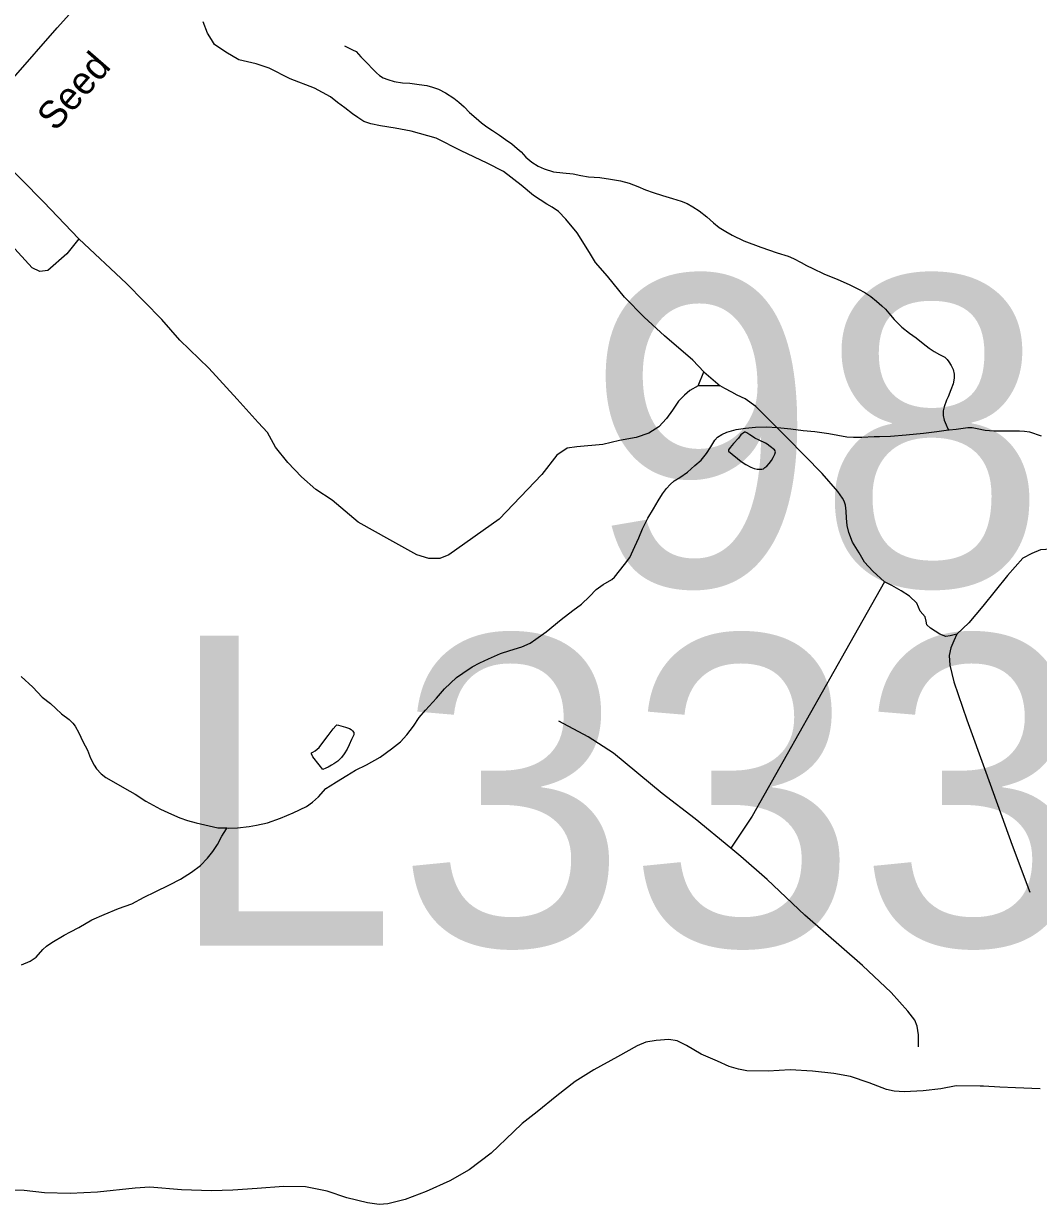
# Model space of a CAD drawing. Extents: x 2220236 to 2384410, y 720751 to 894131.
# Drawn here: x 2355355 to 2358846, y 847651 to 851713 of the extents above; entities that cross this region are included whole.
import ezdxf

# ---------------------------------------------------------------- set-up
doc = ezdxf.new("R2010")
doc.units = 0
for name, color, linetype in [('Exist Hydrographic Misc Water Feature', 7, 'Continuous'), ('Exist Hydrographic Pond Under 1500 Sq Ft', 7, 'Continuous'), ('Exist Road Non-System Type 51', 7, 'Continuous'), ('Exist Road Primary Interstate Structure Cantilever Sign Number Label', 7, 'Continuous'), ('Exist Road Secondary Structure Standard Bridge Number Label', 7, 'Continuous'), ('Exist Road Secondary Type 51 Attributed', 7, 'Continuous'), ('Exist Road Secondary Type 51 Label', 7, 'Continuous')]:
    doc.layers.add(name, color=color, linetype=linetype)

msp = doc.modelspace()

# ---------------------------------------------------------------- linework, layer by layer
at = {"layer": 'Exist Hydrographic Misc Water Feature'}
for points in [[(2356458.6, 851636.6), (2356487, 851623), (2356499.1, 851616.9), (2356515.2, 851598.9), (2356535.5, 851577.4), (2356557.7, 851555.3), (2356569.7, 851543.6), (2356579.9, 851534.2), (2356592.7, 851526.5), (2356608, 851520.6), (2356630.3, 851514), (2356658.1, 851508.5), (2356684.1, 851507.3), (2356716.4, 851503.7), (2356742.5, 851499.8), (2356762.4, 851494.1), (2356782.4, 851486.7), (2356806.5, 851474.6), (2356834.8, 851456.7), (2356852.2, 851442.6), (2356871.2, 851427), (2356889.4, 851407.4), (2356911.8, 851387.6), (2356929.9, 851371.9), (2356948.2, 851357.9), (2356968.1, 851344.9), (2356992.4, 851328.5), (2357012.6, 851314.6), (2357034.6, 851299.1), (2357053, 851283.4), (2357067.2, 851271.9), (2357083.4, 851253.5), (2357103.5, 851236.3), (2357125.7, 851222.4), (2357145.8, 851212.7), (2357178, 851203.2), (2357210, 851199.6), (2357246, 851195.5), (2357272.1, 851190), (2357298.2, 851186.1), (2357337, 851183.5), (2357374.4, 851177.8), (2357408.4, 851171.6), (2357438.3, 851164), (2357468.6, 851152.7), (2357494.7, 851140.7), (2357520.3, 851131.9), (2357552.9, 851121.7), (2357587.1, 851111.6), (2357617, 851102.3), (2357637.4, 851094), (2357657.6, 851082.7), (2357679.5, 851068.8), (2357705.9, 851047.6), (2357728.1, 851027.1), (2357748.4, 851011.6), (2357770.3, 850997.7), (2357792.5, 850984.8), (2357832.7, 850965.1), (2357891, 850943.5), (2357947.3, 850923.8), (2357985.5, 850912.9), (2358003.6, 850904.8), (2358029.7, 850891.1), (2358047.9, 850880.4), (2358070, 850869.8), (2358108.1, 850852.3), (2358156.5, 850832.9), (2358194.7, 850814.8), (2358226.8, 850799.7), (2358249.3, 850787.5), (2358269.2, 850773.6), (2358289.2, 850758), (2358307.6, 850742.3), (2358319.5, 850730.6), (2358331.9, 850717), (2358350.2, 850694.8), (2358376.6, 850669), (2358402.7, 850647.7), (2358425, 850631.6), (2358449.1, 850611.9), (2358469.8, 850596.3), (2358487.3, 850584.9), (2358505.5, 850574.8), (2358523.6, 850565), (2358531.8, 850557.2), (2358538, 850549.2), (2358546.1, 850537.1), (2358552.5, 850523.5), (2358556.5, 850507.3), (2358556.7, 850493.2), (2358552.9, 850473.3), (2358544.9, 850453.3), (2358535.4, 850429.3), (2358529.6, 850417.6), (2358521.7, 850394.9), (2358518, 850381)], [(2358518, 850381), (2358518, 850365.2), (2358522.2, 850349), (2358528.5, 850332.9), (2358534.6, 850319.3), (2358536.1, 850315.1)], [(2356054.6, 848946), (2356058.9, 848945.2), (2356091, 848945.9), (2356130.9, 848950.8), (2356157, 848955.1), (2356194.7, 848963.9), (2356238.7, 848979.8), (2356282.2, 848998.6), (2356328.3, 849020.2), (2356349.3, 849034.2), (2356369.6, 849053.1), (2356395.3, 849081.4), (2356409.4, 849090.8), (2356431.2, 849104.2), (2356466.7, 849126), (2356496.8, 849144.6), (2356534.4, 849163.2), (2356581.9, 849189.8), (2356621.1, 849218.6), (2356651.3, 849242.8), (2356673.3, 849266.7), (2356696.8, 849295.6), (2356716.5, 849325.9), (2356738.1, 849351.4), (2356775.5, 849392.3), (2356803.4, 849424.7), (2356844.8, 849463.1), (2356866.5, 849478.8), (2356898.5, 849499.8), (2356924.1, 849514), (2356954.1, 849528.3), (2356995.7, 849546.4), (2357027.7, 849556.9), (2357069.6, 849569.1), (2357097.3, 849581.8), (2357117.4, 849595.7), (2357152.8, 849620.1), (2357204.6, 849663.3), (2357244, 849693.8), (2357274, 849716.3), (2357301.5, 849742.1), (2357325.1, 849766.7), (2357349, 849783.4), (2357378.8, 849801), (2357387.4, 849808.6), (2357404.5, 849830), (2357422, 849852), (2357440.1, 849875.8), (2357457.5, 849914.2), (2357471.1, 849944.3), (2357484.6, 849974.4), (2357502.2, 850011.2), (2357521.9, 850043.2), (2357537.5, 850070.8), (2357553.2, 850095.4), (2357567.2, 850114), (2357578.8, 850127.6), (2357592.7, 850139.7), (2357612.6, 850152), (2357638.4, 850170.1), (2357664.1, 850192.5), (2357686, 850210.8), (2357704.4, 850233.5), (2357719.2, 850257.1), (2357733.1, 850280), (2357741.8, 850290.2), (2357756.9, 850299.7), (2357774.6, 850307.9), (2357806.7, 850316.5), (2357838.7, 850321), (2357872.7, 850325.1), (2357910.4, 850325.6), (2357948.6, 850323.9), (2357994.7, 850318.6), (2358036.6, 850312.7), (2358076.8, 850309.5), (2358124.7, 850302.6), (2358186.9, 850291), (2358210.2, 850290.3), (2358239.1, 850289.8), (2358281, 850292.5), (2358299.1, 850292.3), (2358337.1, 850293.2), (2358390.8, 850297.7), (2358450.9, 850304.4), (2358496.9, 850310.2), (2358536.1, 850315.1)], [(2358536.1, 850315.1), (2358538.7, 850315.2), (2358562.6, 850317.2), (2358602.7, 850323.7), (2358618.5, 850323.4), (2358634.7, 850320.1), (2358662.8, 850314.7), (2358693.1, 850311.7), (2358728.6, 850311.5), (2358780.8, 850312), (2358798.5, 850311.1), (2358814.7, 850308.5), (2358855, 850294.7)], [(2355346.7, 849466.8), (2355387.2, 849429.8), (2355419.5, 849396), (2355447.9, 849374.1), (2355466, 849356.8), (2355486.1, 849338.6), (2355512.5, 849319.4), (2355525.2, 849306.7), (2355532.9, 849295.6), (2355545, 849273.1), (2355559.3, 849243.1), (2355575.6, 849213.6), (2355585.9, 849186.1), (2355597.7, 849162), (2355606.4, 849149.9), (2355622.6, 849132.5), (2355638.8, 849120), (2355665.1, 849104.7), (2355702.7, 849082.6)], [(2355702.7, 849082.6), (2355739.7, 849061.8), (2355775.8, 849038), (2355826.1, 849010.5), (2355864.3, 848993), (2355892.7, 848981.1), (2355918.7, 848971.6), (2355948.8, 848963.7), (2355979, 848956.7), (2356023.1, 848947), (2356054.6, 848946)], [(2355348.5, 848474.7), (2355378.5, 848487.4), (2355398.3, 848501.3), (2355421.8, 848527.9), (2355433.8, 848539.9), (2355453, 848552.2), (2355495.3, 848576.9), (2355517.1, 848589.2), (2355545.1, 848603.5), (2355590.6, 848630), (2355632.5, 848648.1), (2355682.2, 848668.9), (2355728.2, 848685.5), (2355769.9, 848707.9), (2355807.6, 848726.5), (2355857.4, 848750.9), (2355895.1, 848769.5), (2355932.8, 848794), (2355964.4, 848816.6), (2355988.3, 848842.2), (2356006, 848865.3), (2356021.8, 848888.9), (2356037.4, 848917.4), (2356053.1, 848943.3), (2356054.6, 848946)], [(2358767.5, 848051.6), (2358713.6, 848054.3), (2358657.3, 848057.9), (2358645.5, 848058.1), (2358563.4, 848059), (2358509.7, 848048.6), (2358449.5, 848041.9), (2358383.7, 848038.6), (2358349.5, 848041.1), (2358323.7, 848045.9), (2358263.3, 848069.7), (2358199.1, 848090.7), (2358142.8, 848101.6), (2358068.7, 848109.4), (2357992.6, 848114.5), (2357916.7, 848109.7), (2357842.8, 848110.6), (2357814.7, 848116), (2357782.4, 848125.6), (2357742.3, 848143.6), (2357685.8, 848168.2), (2357635.7, 848198.3), (2357602.9, 848214.1), (2357575.1, 848218.8), (2357531.3, 848214.4), (2357495.8, 848209), (2357465.4, 848196.3), (2357398, 848159.1), (2357316.5, 848113.7), (2357252.9, 848073.4), (2357189.5, 848024.8), (2357122.2, 847969.6), (2357070.7, 847929), (2357041, 847900.6), (2356963.9, 847827.9), (2356888.4, 847770.6), (2356821.1, 847732.4), (2356739.5, 847695.6), (2356667.8, 847668), (2356608, 847653.1), (2356577.9, 847651.2), (2356538, 847656.8), (2356467.7, 847673.6), (2356399.4, 847697.1), (2356325, 847712.1), (2356249.1, 847713.3), (2356159.1, 847706.3), (2356075.1, 847699.6), (2356001.3, 847698.2), (2355899.1, 847701.3), (2355789.1, 847709.9), (2355739, 847707.2), (2355609.2, 847693.7), (2355515.2, 847688.2), (2355427.2, 847691.1), (2355356.9, 847698.8), (2355297.2, 847699.6)], [(2358851.7, 848048.5), (2358767.5, 848051.6)]]:
    msp.add_lwpolyline(points, dxfattribs=at)
at = {"layer": 'Exist Hydrographic Pond Under 1500 Sq Ft'}
for points in [[(2357824, 850206.6), (2357839.9, 850195.7), (2357857, 850186.6), (2357868, 850182.1), (2357878.3, 850179.9), (2357886.2, 850179.6), (2357895, 850179.9), (2357900.9, 850181.8), (2357905.3, 850185.3), (2357911.7, 850190.4), (2357920.2, 850199.7), (2357927.9, 850209.8), (2357933.8, 850219.9), (2357939.5, 850231.6), (2357941.5, 850239.9), (2357940.4, 850243.2), (2357937.6, 850246.3), (2357923.3, 850258.2), (2357912.5, 850266), (2357907.1, 850269.7), (2357885, 850279.6), (2357870.9, 850287.2), (2357862.5, 850292.5), (2357852.8, 850298.7), (2357842.7, 850304.8), (2357838.9, 850307.9), (2357834.7, 850307.1), (2357822.9, 850298.4), (2357813.8, 850287.2), (2357797.2, 850268.5), (2357785.3, 850254.2), (2357779.4, 850246.4), (2357779.6, 850242.5), (2357824, 850206.6)], [(2356462.9, 849292.6), (2356475.8, 849288.2), (2356482.2, 849285.2), (2356487, 849280.4), (2356491.2, 849274.7), (2356491.2, 849266.5), (2356483.3, 849250.7), (2356475.5, 849232.4), (2356468.2, 849217.3), (2356458.1, 849200.5), (2356448.7, 849188.6), (2356436.1, 849175.6), (2356422.4, 849166.2), (2356414.4, 849161.6), (2356402.5, 849155.5), (2356394.4, 849151.9), (2356384.4, 849147.2), (2356372.3, 849163.2), (2356350.2, 849191.1), (2356345.5, 849201.5), (2356346, 849204.8), (2356349.9, 849206.6), (2356357.9, 849211.1), (2356371.8, 849223.2), (2356381.5, 849235.1), (2356403.3, 849263.9), (2356420.4, 849286.6), (2356428.8, 849297.7), (2356432.7, 849300.2), (2356438.6, 849299.8), (2356462.9, 849292.6)]]:
    msp.add_lwpolyline(points, dxfattribs=at)
at = {"layer": 'Exist Road Non-System Type 51'}
for p, q in [((2357675.2, 850467.3), (2357695.6, 850514.4)), ((2357695.6, 850514.4), (2357750.8, 850467.3)), ((2357750.8, 850467.3), (2357675.2, 850467.3))]:
    msp.add_line(p, q, dxfattribs=at)
for points in [[(2357695.6, 850514.4), (2357657.6, 850555.4), (2357559.5, 850639.3), (2357490, 850702.7), (2357422.5, 850772.2), (2357363.3, 850843.8), (2357322.4, 850890.8), (2357301.9, 850925.6), (2357259, 850993.1), (2357220.2, 851040.1), (2357195.7, 851066.7), (2357173.2, 851081), (2357154.8, 851091.3), (2357109.8, 851121.9), (2357066.9, 851156.7), (2357005.6, 851203.8), (2356950.4, 851232.4), (2356860.5, 851275.3), (2356774.6, 851318.3), (2356688.8, 851342.8), (2356633.6, 851353), (2356582.5, 851361.2), (2356549.8, 851367.4), (2356525.3, 851375.5), (2356504.9, 851389.9), (2356486.5, 851402.1), (2356459.9, 851422.6), (2356435.4, 851441), (2356410.8, 851461.4), (2356355.7, 851490.1), (2356271.9, 851522.8), (2356200.3, 851559.6), (2356155.4, 851573.9), (2356096.1, 851588.2), (2356051.1, 851614.8), (2356012.3, 851641.4), (2356002.1, 851657.8), (2355987.8, 851680.3), (2355973.5, 851719.1)], [(2355545.3, 850972.7), (2355424.4, 851099.3), (2355270.9, 851252.8), (2355169.9, 851353.9)], [(2355545.3, 850972.7), (2355504.3, 850920.5), (2355439.1, 850863.7), (2355411.8, 850859.5), (2355384.4, 850872.1), (2355203.7, 851069.8), (2355020.8, 851183.4)], [(2357675.2, 850467.3), (2357646.6, 850451), (2357628.2, 850434.6), (2357607.8, 850414.2), (2357587.3, 850383.5), (2357566.9, 850354.9), (2357540.3, 850326.2), (2357505.6, 850303.7), (2357462.6, 850289.4), (2357405.4, 850279.2), (2357348.2, 850264.9), (2357258.3, 850256.7), (2357225.6, 850252.6), (2357189.8, 850228.7), (2357138, 850161.9), (2356990.9, 850007.9), (2356817.8, 849885.2), (2356786.5, 849872.9), (2356749.7, 849872.9), (2356708.1, 849885.2), (2356615.5, 849937), (2356506.5, 849998.3), (2356416.5, 850073.3), (2356360.7, 850110.1), (2356310.9, 850153.8), (2356264.6, 850202.8), (2356222.4, 850256), (2356193.8, 850306.5), (2356162.4, 850340.5), (2356090.2, 850421), (2355992.1, 850527.3), (2355892.6, 850624.1), (2355830.8, 850694.8), (2355708.8, 850819.3), (2355545.3, 850972.7)], [(2358317, 849792.4), (2358276.1, 849829.3), (2358247.5, 849859.9), (2358229.1, 849892.7), (2358206.6, 849929.5), (2358194.3, 849962.2), (2358188.2, 849986.7), (2358186.2, 850011.3), (2358184.1, 850035.8), (2358182.1, 850056.3), (2358178, 850070.6), (2358171.8, 850080.8), (2358155.5, 850103.3), (2358102.4, 850164.7), (2357981.8, 850287.4), (2357873.4, 850395.8), (2357836.7, 850422.3), (2357810.1, 850434.6), (2357791.7, 850444.8), (2357767.2, 850457.1), (2357750.8, 850467.3)], [(2358953.6, 849927.4), (2358926.9, 849909.7), (2358890.2, 849904.9), (2358853.5, 849902.9), (2358822.8, 849890.6), (2358792.1, 849874.3), (2358739, 849814.9), (2358655.2, 849708.6), (2358606.2, 849651.3), (2358565.3, 849612.5)], [(2358317, 849792.4), (2358182.1, 849555.2), (2357861.2, 848986.7), (2357787.6, 848876.2)], [(2358565.3, 849612.5), (2358541.8, 849606.3), (2358527.5, 849604.3), (2358507, 849612.5), (2358474.3, 849632.9), (2358462.1, 849645.2), (2358460, 849657.5), (2358455.9, 849671.8), (2358439.6, 849692.2), (2358427.3, 849718.8), (2358402.8, 849743.4), (2358374.2, 849761.8), (2358341.5, 849780.2), (2358317, 849792.4)], [(2358565.3, 849612.5), (2358555.1, 849590), (2358544.8, 849565.4), (2358538.7, 849538.9), (2358540.8, 849506.1), (2358555.1, 849448.9), (2358600, 849318), (2358665.4, 849138), (2358755.4, 848886.5), (2358816.7, 848724.9)], [(2357787.6, 848876.2), (2357665.6, 848977.8), (2357551.8, 849064), (2357384.2, 849203.8), (2357296.8, 849259.6), (2357195.9, 849312.9)], [(2358434, 848192.8), (2358433.5, 848234.8), (2358429.3, 848264.7), (2358421.1, 848284.5), (2358396.5, 848316.3), (2358339.9, 848379.7), (2358240.7, 848472.4), (2358042.7, 848645.8), (2357913.2, 848768.4), (2357822.4, 848847.3), (2357787.6, 848876.2)]]:
    msp.add_lwpolyline(points, dxfattribs=at)
at = {"layer": 'Exist Road Secondary Type 51 Attributed'}
msp.add_lwpolyline([(2355169.9, 851353.9), (2355471, 851698.1), (2355713.4, 851968.3), (2356120.1, 852431.3), (2356373.7, 852727.2), (2356554.5, 852931.9), (2356577, 852959.1), (2356885.6, 853314), (2357078.9, 853524.3), (2357269.2, 853745.2), (2357402.3, 853897), (2357514.8, 854023.8), (2357624.7, 854155.2), (2357741.2, 854276.7), (2357784.5, 854316.3), (2357874.5, 854396), (2358029.8, 854529), (2358426, 854866.5), (2358522.8, 854959.7)], dxfattribs=at)

# ---------------------------------------------------------------- texts
at = {"layer": 'Exist Road Primary Interstate Structure Cantilever Sign Number Label'}
msp.add_text('L333', height=1066.27, dxfattribs=at).set_placement((2355845.6, 848541.6))
at = {"layer": 'Exist Road Secondary Structure Standard Bridge Number Label'}
msp.add_text('98', height=1066.27, dxfattribs=at).set_placement((2357290.8, 849778.4))
at = {"layer": 'Exist Road Secondary Type 51 Label'}
msp.add_text('Seed', height=95, rotation=48.9852, dxfattribs=at).set_placement((2355465.2, 851338.8))

doc.saveas('drawing.dxf')
